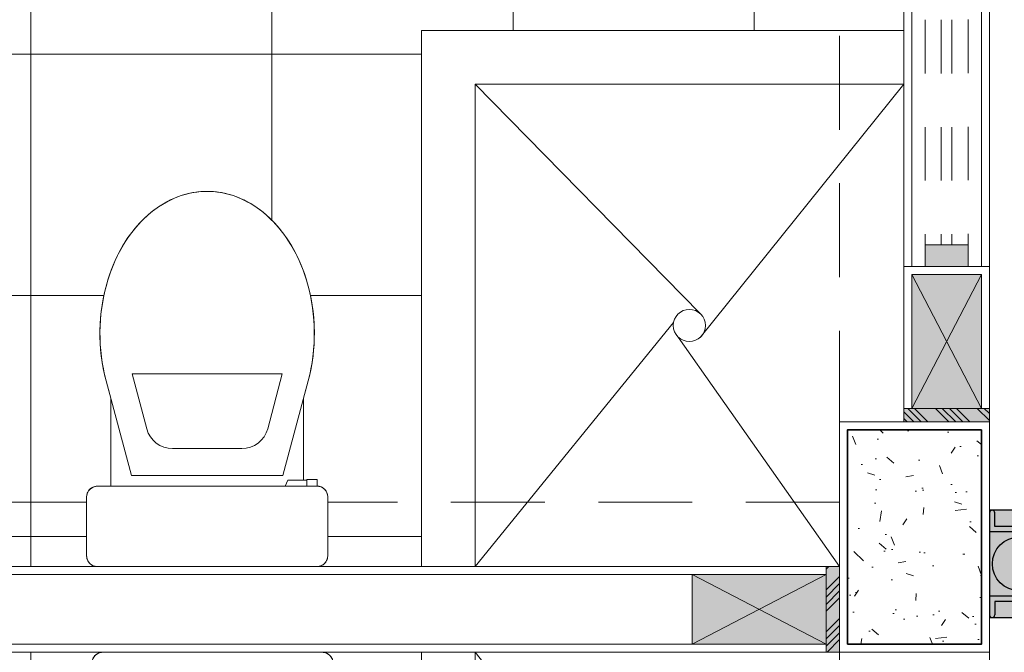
# Model space of a CAD drawing. Header units: millimetres. Extents: x -8931983 to 9630244, y 4 to 18563053.
# Tile 262 of 329: x 349154.7 to 349156.54, y 9282010.09 to 9282011.27. Entities that reach past the tile are written whole.
import ezdxf

# ---------------------------------------------------------------- set-up
doc = ezdxf.new("R2010")
doc.units = ezdxf.units.MM
doc.set_wipeout_variables(frame=1)
for name, pattern in [('01 nivel$0$HIDDEN2', [0.1875, 0.125, -0.0625]), ('CONTINUA', [0]), ('DASHED2', [0.375, 0.25, -0.125])]:
    doc.linetypes.add(name, pattern=pattern)
for name, color, linetype, lineweight in [('.', 7, 'Continuous', 0), ('013MobiliarioBaño', 151, 'Continuous', 13), ('0_ CUNETAS', 151, 'Continuous', 5), ('0_MUROS 2 BAJOS', 150, 'Continuous', 9), ('0_PROYECCIONES 1', 1, 'DASHED2', 0), ('0_VANOS', 30, 'Continuous', 9), ('COLUMNAS', 3, 'Continuous', 35), ('COLUMNETAS TOP', 253, 'Continuous', 0), ('JUNTAS DE DILATACIÓN', 160, 'CONTINUA', 9), ('MURO', 133, 'Continuous', 15), ('SGE Arq-Linea fina', 255, 'Continuous', 0), ('TARRAJEO', 32, 'Continuous', 0), ('vereda', 254, 'Continuous', 5)]:
    doc.layers.add(name, color=color, linetype=linetype, lineweight=lineweight)
for name, color, linetype, lineweight, true_color in [('0_COLUMNA ACHURADO', 250, 'Continuous', 0, 0x363636), ('0_TEXTURA PISOS', 252, 'Continuous', 0, 0x8c8c8c), ('tuberia des. fluvial ftt', 169, 'Continuous', 0, 0x232d53)]:
    doc.layers.add(name, color=color, linetype=linetype, lineweight=lineweight, true_color=true_color)

# ---------------------------------------------------------------- blocks, each defined once
blk = doc.blocks.new('C-4-flat-1-flat-1')
at = {"lineweight": 0}
blk.add_wipeout([(-0.43628214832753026, -0.4729520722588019), (-0.4363811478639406, -0.0629520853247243), (-0.4362609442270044, -0.060757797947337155), (-0.4357956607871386, -0.058143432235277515), (-0.43541534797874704, -0.05667769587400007), (-0.4343496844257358, -0.0541647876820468), (-0.4336601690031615, -0.052875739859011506), (-0.431631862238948, -0.05000833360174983), (-0.43052669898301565, -0.048808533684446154), (-0.4295311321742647, -0.04787814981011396), (-0.4275657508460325, -0.0463670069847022), (-0.42586503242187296, -0.04533885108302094), (-0.42476948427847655, -0.044791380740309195), (-0.42285110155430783, -0.044022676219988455), (-0.4205272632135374, -0.04338173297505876), (-0.41638597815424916, -0.04294725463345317), (-0.30638598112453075, -0.04292069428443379), (-0.3051001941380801, -0.04296175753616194), (-0.3032864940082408, -0.04316156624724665), (-0.3012231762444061, -0.043597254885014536), (-0.29925233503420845, -0.04423433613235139), (-0.2975451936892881, -0.04497840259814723), (-0.2955900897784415, -0.04608166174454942), (-0.29405094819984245, -0.047173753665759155), (-0.292675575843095, -0.04835507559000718), (-0.29171337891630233, -0.04932449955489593), (-0.2905299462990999, -0.050724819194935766), (-0.28954541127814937, -0.05212449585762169), (-0.2890509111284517, -0.0529375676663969), (-0.2879564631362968, -0.055140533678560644), (-0.28743738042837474, -0.0565071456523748), (-0.2870195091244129, -0.05790802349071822), (-0.2865118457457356, -0.060637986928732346), (-0.2863751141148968, -0.08791586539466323), (-0.12195374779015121, -0.08787616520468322), (-0.11705966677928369, -0.08656604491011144), (-0.10590800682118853, -0.08358080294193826), (-0.09557122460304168, -0.08081369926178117), (-0.08624783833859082, -0.07835112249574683), (-0.07438328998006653, -0.07557322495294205), (-0.062352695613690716, -0.07320060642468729), (-0.04838376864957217, -0.07099474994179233), (-0.04125851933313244, -0.07008577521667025), (-0.023101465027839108, -0.06846964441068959), (-0.012396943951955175, -0.06796168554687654), (-0.004792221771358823, -0.06780211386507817), (0.009015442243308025, -0.06793906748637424), (0.016149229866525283, -0.06822559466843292), (0.023826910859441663, -0.06869869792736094), (0.03891084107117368, -0.07013299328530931), (0.04617154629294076, -0.07106214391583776), (0.0612078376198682, -0.07348663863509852), (0.06957008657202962, -0.07513125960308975), (0.0836711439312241, -0.0783946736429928), (0.09481034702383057, -0.08141794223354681), (0.1018432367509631, -0.08354416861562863), (0.11003148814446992, -0.08626682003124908), (0.11603840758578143, -0.08843650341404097), (0.13488710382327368, -0.09623510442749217), (0.16399015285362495, -0.11147084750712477), (0.17588374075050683, -0.11904348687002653), (0.19005486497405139, -0.12944593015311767), (0.20163336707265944, -0.13923189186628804), (0.2135162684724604, -0.15070705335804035), (0.22422333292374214, -0.16280505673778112), (0.22427293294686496, -0.16276453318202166), (0.2407425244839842, -0.1864193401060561), (0.24207106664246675, -0.1887637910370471), (0.251172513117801, -0.20711007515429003), (0.2532847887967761, -0.2123656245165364), (0.2597313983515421, -0.23332062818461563), (0.2618929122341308, -0.24449410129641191), (0.2636426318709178, -0.2649477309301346), (0.2636426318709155, -0.2649477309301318), (0.2622135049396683, -0.2889512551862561), (0.2602522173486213, -0.30007065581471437), (0.25471231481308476, -0.31953177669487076), (0.2485066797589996, -0.33445459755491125), (0.24547392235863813, -0.34062660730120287), (0.24078181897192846, -0.349157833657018), (0.23375754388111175, -0.3602085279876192), (0.2242740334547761, -0.3727800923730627), (0.21357281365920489, -0.38488326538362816), (0.19887536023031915, -0.3988786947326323), (0.1858408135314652, -0.4094722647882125), (0.17724328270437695, -0.4156836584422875), (0.15942911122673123, -0.42683035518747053), (0.13496996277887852, -0.43939317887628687), (0.12140261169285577, -0.44516824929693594), (0.09805190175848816, -0.4532997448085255), (0.06300054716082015, -0.461859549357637), (0.02392522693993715, -0.46698305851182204), (-0.0013956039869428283, -0.4679093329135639), (-0.03204271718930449, -0.466559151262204), (-0.05781654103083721, -0.46329188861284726), (-0.0909129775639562, -0.45614631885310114), (-0.1058190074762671, -0.4521637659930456), (-0.1218668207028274, -0.447876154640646), (-0.2753402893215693, -0.4479132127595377), (-0.27533889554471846, -0.4536924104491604), (-0.2740581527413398, -0.4536921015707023), (-0.27405351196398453, -0.472912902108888), (-0.2862821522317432, -0.4729206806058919), (-0.2863232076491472, -0.4742015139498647), (-0.28652283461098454, -0.4760141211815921), (-0.28686760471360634, -0.47772436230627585), (-0.287247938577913, -0.4790606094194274), (-0.2883136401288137, -0.481703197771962), (-0.289003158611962, -0.4829922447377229), (-0.2899542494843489, -0.4844705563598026), (-0.2921366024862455, -0.48705940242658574), (-0.2931849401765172, -0.4880356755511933), (-0.2958803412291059, -0.49000290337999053), (-0.29835498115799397, -0.4912825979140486), (-0.3008815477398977, -0.49217771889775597), (-0.30300033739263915, -0.4926495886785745), (-0.30627732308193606, -0.4929206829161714), (-0.41627731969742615, -0.49294724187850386), (-0.4201091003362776, -0.49257768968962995), (-0.4214401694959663, -0.4922706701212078), (-0.42378604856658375, -0.49148616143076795), (-0.4250035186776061, -0.4909455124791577), (-0.426845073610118, -0.4899303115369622), (-0.4287049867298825, -0.4886212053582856), (-0.4304208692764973, -0.48709279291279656), (-0.4318377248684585, -0.48551800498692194), (-0.4330616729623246, -0.4838306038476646), (-0.43395249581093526, -0.48231521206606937), (-0.43522590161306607, -0.47936084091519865), (-0.4359450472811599, -0.47660380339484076)], dxfattribs=at).dxf.layer = '013MobiliarioBaño'
at = {"layer": '013MobiliarioBaño', "lineweight": 0}
for p, q in [((-0.3063859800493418, -0.0429206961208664), (-0.4163859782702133, -0.0429472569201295)), ((-0.4363811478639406, -0.0629520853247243), (-0.4362821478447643, -0.4729520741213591)), ((-0.2863751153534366, -0.0879158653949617), (-0.2863811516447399, -0.0629158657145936)), ((-0.1219537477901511, -0.0878761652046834), (-0.2863751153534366, -0.0879158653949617)), ((-0.2663657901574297, -0.1265345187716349), (-0.0898622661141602, -0.0792854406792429)), ((-0.0898622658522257, -0.0792854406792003), (-0.1219537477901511, -0.0878761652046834)), ((-0.266331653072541, -0.2679110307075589), (-0.2663657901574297, -0.1265345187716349)), ((-0.1792767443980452, -0.1549817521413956), (-0.0769327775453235, -0.1275848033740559)), ((-0.0768650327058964, -0.4081457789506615), (-0.0769327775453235, -0.1275848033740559)), ((-0.2163316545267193, -0.2678989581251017), (-0.2163472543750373, -0.2032931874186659)), ((-0.266331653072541, -0.2679110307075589), (-0.2662975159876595, -0.4092875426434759)), ((-0.2163316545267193, -0.2678989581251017), (-0.216316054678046, -0.3325047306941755)), ((-0.1792222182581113, -0.3807982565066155), (-0.0768650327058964, -0.4081457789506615)), ((-0.2753474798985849, -0.4181339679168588), (-0.2862965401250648, -0.41333141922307)), ((-0.2753388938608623, -0.4536924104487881), (-0.2753474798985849, -0.4181339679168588)), ((-0.2662975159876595, -0.4092875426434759), (-0.0897711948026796, -0.4564513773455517)), ((-0.2740581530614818, -0.4536921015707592), (-0.2862867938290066, -0.4536950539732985)), ((-0.2753402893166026, -0.4479132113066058), (-0.1218668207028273, -0.447876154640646)), ((-0.2753402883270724, -0.4479132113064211), (-0.1218668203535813, -0.4478761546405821)), ((-0.2753388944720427, -0.4536924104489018), (-0.2753402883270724, -0.4479132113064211)), ((-0.2740581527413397, -0.4536921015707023), (-0.2753388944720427, -0.4536924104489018)), ((-0.2740535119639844, -0.4729129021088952), (-0.2740581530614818, -0.4536921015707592)), ((-0.2740535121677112, -0.4729129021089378), (-0.2740581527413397, -0.4536921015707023)), ((-0.1218668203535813, -0.4478761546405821), (-0.0897711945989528, -0.456451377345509)), ((-0.286282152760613, -0.4729158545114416), (-0.2740535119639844, -0.4729129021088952)), ((-0.2862821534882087, -0.4729158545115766), (-0.2740535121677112, -0.4729129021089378)), ((-0.4162773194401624, -0.4929472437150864), (-0.306277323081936, -0.4929206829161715))]:
    blk.add_line(p, q, dxfattribs=at)
at = {"layer": '013MobiliarioBaño', "lineweight": 0, "flags": 128}
blk.add_lwpolyline([(-0.4163859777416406, -0.042947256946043), (-0.3063859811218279, -0.0429206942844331, -0.0160843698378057), (-0.3051001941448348, -0.0429617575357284, -0.0986962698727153), (-0.2975451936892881, -0.0449784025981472, -0.0824966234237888), (-0.2922186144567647, -0.0487989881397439, -0.0521878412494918), (-0.2896015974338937, -0.0520373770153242, -0.0439883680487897), (-0.2879564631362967, -0.0551405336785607, -0.0365715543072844), (-0.2870195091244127, -0.0579080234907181, -0.0347512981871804), (-0.2865118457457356, -0.0606379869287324, -0.0218207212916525), (-0.2863885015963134, -0.0623784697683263, -0.0067182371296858), (-0.2863811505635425, -0.0629158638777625), (-0.286282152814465, -0.4729158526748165, -0.0160830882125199), (-0.2863232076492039, -0.4742015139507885, -0.0228063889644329), (-0.28652283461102, -0.4760141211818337, -0.0218183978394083), (-0.2868676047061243, -0.4777243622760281, -0.0347540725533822), (-0.287720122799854, -0.4803672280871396, -0.0365716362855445), (-0.2890031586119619, -0.4829922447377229, -0.0439884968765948), (-0.2910314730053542, -0.4858596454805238, -0.0521855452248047), (-0.2940408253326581, -0.4887368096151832, -0.082496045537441), (-0.2998120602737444, -0.4918452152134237, -0.0824837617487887), (-0.3062773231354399, -0.4929206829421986), (-0.4162773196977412, -0.492947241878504, -0.0160821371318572), (-0.4175630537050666, -0.4929061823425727, -0.0986987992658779), (-0.4251182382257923, -0.4908894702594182, -0.0824964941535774), (-0.4304447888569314, -0.4870688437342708, -0.0521851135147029), (-0.4330616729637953, -0.4838306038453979, -0.0439886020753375), (-0.4347068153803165, -0.4807274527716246, -0.0365715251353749), (-0.4356437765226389, -0.4779599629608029, -0.0347517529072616), (-0.436151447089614, -0.4752300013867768, -0.0218210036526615), (-0.4362747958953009, -0.473489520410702, -0.0067191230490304), (-0.4362821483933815, -0.4729520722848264), (-0.4363811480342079, -0.0629520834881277, -0.016084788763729), (-0.4363400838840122, -0.0616662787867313, -0.022803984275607), (-0.4361404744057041, -0.0598538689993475, -0.0218208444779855), (-0.4357956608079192, -0.0581434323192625, -0.0347516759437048), (-0.434943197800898, -0.0555007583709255, -0.0365719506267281), (-0.4336601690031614, -0.0528757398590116, -0.0439887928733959), (-0.4316318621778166, -0.0500083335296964, -0.0521852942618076), (-0.428622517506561, -0.0471311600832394, -0.0824986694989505), (-0.4228511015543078, -0.0440226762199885, -0.0824812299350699), (-0.4163859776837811, -0.0429472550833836)], format="xyb", dxfattribs=at)
at = {"layer": '013MobiliarioBaño', "lineweight": 0}
for points in [[(-0.0898622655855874, -0.0792854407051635, -0.1383247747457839), (0.0979623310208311, -0.0823463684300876, -0.0674308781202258), (0.1696130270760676, -0.1149553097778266, -0.0791594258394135), (0.2242233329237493, -0.1628050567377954, -0.0802437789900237), (0.2532847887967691, -0.2123656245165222, -0.1964005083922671), (0.2512018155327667, -0.3284620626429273, -0.091852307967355), (0.2135728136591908, -0.3848832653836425, -0.0663496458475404), (0.1640656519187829, -0.4241433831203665, -0.0672943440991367), (0.0912710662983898, -0.4552901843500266, -0.132912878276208), (-0.0897711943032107, -0.4564513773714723)], [(-0.0897711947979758, -0.4564513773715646, 0.1383247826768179), (0.0980519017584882, -0.4532997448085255, 0.0674308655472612), (0.1696868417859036, -0.4206562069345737, 0.0791594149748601), (0.2242740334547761, -0.3727800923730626, 0.0802437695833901), (0.2533115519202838, -0.3232054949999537, 0.1964005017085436), (0.2511725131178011, -0.2071100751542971, 0.0918523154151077), (0.2135162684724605, -0.1507070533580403, 0.0663496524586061), (0.1639901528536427, -0.1114708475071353, 0.067294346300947), (0.0911805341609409, -0.0803592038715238, 0.132912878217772), (-0.0898622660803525, -0.0792854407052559)]]:
    blk.add_lwpolyline(points, format="xyb", dxfattribs=at)
for centre, major_axis, ratio, start_param, end_param in [((-0.4163811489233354, -0.0629472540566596), (0.0199589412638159, -0.0012808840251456), 0.9999999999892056, 1.635125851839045, 3.205922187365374), ((-0.3063811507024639, -0.0629206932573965), (0.0199589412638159, -0.0012808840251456), 0.9999999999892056, 0.0643295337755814, 1.635125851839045), ((-0.1663472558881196, -0.2032811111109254), (0.0498973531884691, -0.003202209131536), 0.9999999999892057, 1.896446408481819, 3.205922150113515), ((-0.1663160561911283, -0.3324926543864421), (0.0498973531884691, -0.003202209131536), 0.9999999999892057, -3.07726315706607, -1.767787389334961), ((-0.416282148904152, -0.4729472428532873), (0.0199589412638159, -0.0012808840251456), 0.9999999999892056, -3.077263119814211, -1.506466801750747), ((-0.3062821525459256, -0.4729206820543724), (0.0199589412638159, -0.0012808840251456), 0.9999999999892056, -1.506466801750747, 0.0643295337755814)]:
    blk.add_ellipse(centre, major_axis=major_axis, ratio=ratio, start_param=start_param, end_param=end_param, dxfattribs=at)
blk = doc.blocks.new('columnas 2do bloque')
at = {"layer": '0_COLUMNA ACHURADO'}
h = blk.add_hatch(dxfattribs=at)
h.set_pattern_fill('AR-CONC', color=256, scale=0.00088, angle=90.00000000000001)
h.set_pattern_definition([(140, (-11248.83227244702, -3112.40721107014), (0.0140263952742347, 0.1603225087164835), [0.016764, -0.184404]), (85.00000000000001, (-11248.83227244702, -3112.40721107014), (-0.1681300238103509, -0.0310142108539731), [0.0134112, -0.1475237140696]), (190.4514447, (-11248.83110358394, -3112.39385090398), (-0.1541036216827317, 0.1293082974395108), [0.014247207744, -0.156719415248]), (136.1842, (-11248.87697644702, -3112.40721107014), (0.0369972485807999, 0.2385495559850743), [0.025146, -0.2766059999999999]), (186.63555761, (-11248.87389336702, -3112.38733195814), (-0.2177349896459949, 0.2089156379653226), [0.0213708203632, -0.2350793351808]), (81.18415117, (-11248.87697644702, -3112.40721107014), (-0.2177349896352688, 0.2089156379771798), [0.0201167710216, -0.2212845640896]), (111, (-11248.86580044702, -3112.38485907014), (0.0899933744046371, 0.1334206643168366), [0.016764, -0.184404]), (56.00000000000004, (-11248.86580044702, -3112.38485907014), (-0.1620854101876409, 0.0543857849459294), [0.0134112, -0.1475232]), (161.451445, (-11248.85830099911, -3112.373740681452), (-0.0720920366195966, 0.1878064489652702), [0.014247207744, -0.1567191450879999]), (127.5, (-11248.83227244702, -3112.40721107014), (-0.0744084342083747, 0.0027179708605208), [0, -0.14573504, 0, -0.1497584, 0, -0.148082]), (97.49999999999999, (-11248.83227244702, -3112.40721107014), (-0.0881589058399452, 0.0588013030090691), [0, -0.08538464, 0, -0.14238224, 0, -0.0564388]), (57.50000000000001, (-11248.83227244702, -3112.45705603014), (0.0050412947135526, 0.1193197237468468), [0, -0.05588, 0, -0.1743456, 0, -0.2313432]), (47.5, (-11248.83227244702, -3112.47940803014), (-0.0223753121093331, 0.1303536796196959), [0, -0.072644, 0, -0.11578336, 0, -0.1642872])])
h.paths.add_polyline_path([(-0.264999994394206, -17.71500000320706), (-0.2649999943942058, -17.31500000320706), (-0.0149999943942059, -17.31500000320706), (-0.014999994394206, -17.71500000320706)])
at = {"layer": 'COLUMNAS', "color": 6, "elevation": 9.119958e-10}
blk.add_lwpolyline([(-0.264999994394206, -17.71500000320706), (-0.2649999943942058, -17.31500000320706), (-0.0149999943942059, -17.31500000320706), (-0.014999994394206, -17.71500000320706)], close=True, dxfattribs=at)
at = {"layer": 'TARRAJEO', "elevation": 9.119958e-10}
blk.add_lwpolyline([(-0.279999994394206, -17.73000000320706), (-0.2799999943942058, -17.30000000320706), (5.6057942e-09, -17.30000000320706), (5.605794e-09, -17.73000000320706)], close=True, dxfattribs=at)
blk = doc.blocks.new('*U1057')
at = {"linetype": 'Continuous', "true_color": 0xbebebe}
for points in [[(3032.131410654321, 1351.188780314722), (3032.131410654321, 1351.268780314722), (3032.171410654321, 1351.268780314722), (3032.171410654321, 1351.188780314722)], [(3033.391448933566, 1351.188780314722), (3033.391448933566, 1351.268780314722), (3033.431448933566, 1351.268780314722), (3033.431448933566, 1351.188780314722)]]:
    blk.add_hatch(color=9, dxfattribs=at).paths.add_polyline_path(points)
at = {"layer": '0_VANOS', "linetype": 'Continuous'}
for p, q in [((3032.131410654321, 1351.268780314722), (3032.171410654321, 1351.268780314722)), ((3032.131410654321, 1351.268780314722), (3032.131410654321, 1351.188780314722)), ((3032.171410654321, 1351.268780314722), (3032.171410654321, 1351.188780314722)), ((3033.391448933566, 1351.188780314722), (3033.391448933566, 1351.268780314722)), ((3033.391448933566, 1351.268780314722), (3033.431448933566, 1351.268780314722)), ((3033.431448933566, 1351.268780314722), (3033.431448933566, 1351.188780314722)), ((3032.171410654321, 1351.188780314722), (3032.131410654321, 1351.188780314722)), ((3033.431448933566, 1351.188780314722), (3033.391448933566, 1351.188780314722))]:
    blk.add_line(p, q, dxfattribs=at)
at = {"layer": '0_VANOS', "linetype": '01 nivel$0$HIDDEN2', "ltscale": 0.5}
for p, q in [((3032.170780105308, 1351.268780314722), (3033.390818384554, 1351.268780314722)), ((3032.171410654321, 1351.238780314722), (3033.391448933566, 1351.238780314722)), ((3032.171410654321, 1351.218780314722), (3033.391448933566, 1351.218780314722)), ((3032.171410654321, 1351.188780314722), (3033.391448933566, 1351.188780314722))]:
    blk.add_line(p, q, dxfattribs=at)
at = {"layer": '0_VANOS', "linetype": '01 nivel$0$HIDDEN2'}
blk.add_line((3033.391448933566, 1351.268780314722), (3033.431448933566, 1351.268780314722), dxfattribs=at)
blk = doc.blocks.new('montante')
at = {"linetype": 'Continuous', "true_color": 0xffffff}
blk.add_hatch(color=7, dxfattribs=at).paths.add_polyline_path([(-0.0945478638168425, 0.0999999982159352), (-0.0945478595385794, -0.1000000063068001), (0.0554521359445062, -0.1000000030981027), (0.0554521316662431, 0.1000000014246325)])
at = {"layer": '0_MUROS 2 BAJOS', "lineweight": 30}
blk.add_lwpolyline([(-0.0945478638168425, 0.0999999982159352), (-0.0945478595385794, -0.1000000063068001), (0.0554521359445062, -0.1000000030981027), (0.0554521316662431, 0.1000000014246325)], close=True, dxfattribs=at)
at = {"layer": 'tuberia des. fluvial ftt', "color": 6, "lineweight": 30}
for p, q in [((0.045457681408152, 0.0700000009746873), (0.045457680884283, 0.0949999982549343)), ((-1.5133992e-09, 0.0700000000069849), (0.045457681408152, 0.0700000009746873)), ((-1.3096724e-09, 0.0600000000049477), (0.0554576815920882, 0.0600000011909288)), ((1.2805685e-09, -0.0599999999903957), (0.0554576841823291, -0.0599999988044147)), ((1.4842954e-09, -0.069999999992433), (0.0454576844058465, -0.0699999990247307)), ((0.0454576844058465, -0.0699999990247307), (0.0454576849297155, -0.0950000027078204))]:
    blk.add_line(p, q, dxfattribs=at)
at = {"layer": 'tuberia des. fluvial ftt', "color": 4, "lineweight": 30}
blk.add_circle((0, 0), 0.05, dxfattribs=at)
at = {"layer": 'tuberia des. fluvial ftt', "color": 6, "lineweight": 30}
for centre, radius, start, end in [((0.0504576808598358, 0.0949999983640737), 0.0049999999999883, 1.2256320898e-06, 180.0000012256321), ((0, 7.276e-12), 0.0699999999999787, 90.00000122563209, 270.0000012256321), ((0, 7.276e-12), 0.06, 90.00000122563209, 270.0000012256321), ((0.0504576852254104, -0.095000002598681), 0.0049999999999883, 180.0000012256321, 1.2256320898e-06)]:
    blk.add_arc(centre, radius, start, end, dxfattribs=at)
blk = doc.blocks.new('BLOQUE EDF 07 PG')
at = {"layer": '.', "true_color": 0xadddf7, "transparency": 33554572}
h = blk.add_hatch(color=141, dxfattribs=at)
h.dxf.hatch_style = 1
h.paths.add_polyline_path([(-0.1600000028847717, -17.3000000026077), (-0.1600000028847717, -17.27500000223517), (-2.910383e-09, -17.27500000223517), (-2.910383e-09, -17.3000000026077)])
h = blk.add_hatch(color=141, dxfattribs=at)
h.dxf.hatch_style = 1
h.paths.add_polyline_path([(-0.2800000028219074, -17.56999999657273), (-0.3050000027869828, -17.56999999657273), (-0.3050000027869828, -17.72999999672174), (-0.2800000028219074, -17.72999999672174)])
at = {"layer": '0_TEXTURA PISOS'}
h = blk.add_hatch(dxfattribs=at)
h.set_pattern_fill('_USER', color=256, scale=0.45, angle=180, style=0, double=1, pattern_type=0)
h.set_pattern_definition([(180, (-2.075000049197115, -16.38999999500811), (-1e-16, -0.45), []), (270, (-2.075000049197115, -16.38999999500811), (0.45, -1e-16), [])])
h.paths.add_polyline_path([(-1.22521488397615, -15.65500544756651), (-1.974960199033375, -15.65500544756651), (-1.974960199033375, -15.61500544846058), (-2.014960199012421, -15.61500544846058), (-2.014960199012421, -15.63000544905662), (-2.074960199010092, -15.63000544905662), (-2.074960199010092, -16.35000544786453), (-2.014960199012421, -16.35000544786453), (-2.014960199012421, -16.36500544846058), (-1.974960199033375, -16.36500544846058, 0.0367474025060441), (-1.864739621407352, -16.35658846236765, -0.413772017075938), (-1.964588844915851, -16.25658857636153, -1), (-1.764588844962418, -16.25658857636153), (-1.587758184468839, -16.25658857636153, 0.2474571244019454)])
h.paths.add_polyline_path([(-0.2800000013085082, -15.5899999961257), (-1.974960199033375, -15.5899999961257), (-1.974960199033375, -15.61500544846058), (-1.224960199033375, -15.61500544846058), (-1.224960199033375, -15.65500544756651), (-1.22521488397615, -15.65500544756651, -0.3419338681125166), (-1.830590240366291, -16.35063162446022, -0.0873234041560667), (-1.864739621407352, -16.35658846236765, -0.0367474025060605), (-1.974960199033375, -16.36500544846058), (-1.974960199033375, -16.38999999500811), (-1.915000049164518, -16.38999999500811), (-1.915000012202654, -17.45000000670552), (-1.685028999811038, -17.45000000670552), (-1.685032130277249, -17.43703620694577), (-1.683089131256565, -17.43102544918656), (-1.679328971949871, -17.42572605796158), (-1.673851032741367, -17.4218728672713), (-1.668359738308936, -17.42023485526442), (-1.640036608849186, -17.4200928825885), (-1.665036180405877, -17.42009891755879, 0.0067187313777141), (-1.66557361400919, -17.42010626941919, 0.0933807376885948), (-1.672811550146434, -17.4216742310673, 0.0963979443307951), (-1.679153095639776, -17.4259363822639, 0.0824966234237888), (-1.682973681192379, -17.43126296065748, 0.0986962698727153), (-1.684990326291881, -17.43881796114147, 0.016084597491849), (-1.685031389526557, -17.44010376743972), (-1.685028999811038, -17.45000000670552), (-1.235028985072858, -17.45000000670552), (-1.235031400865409, -17.43999508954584), (-1.235302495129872, -17.43671810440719), (-1.2357743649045, -17.43459931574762), (-1.236669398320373, -17.4320729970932, 0.1154319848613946), (-1.242092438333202, -17.4247492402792, 0.0806901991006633), (-1.247584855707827, -17.42143789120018, 0.0347540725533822), (-1.250227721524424, -17.42058537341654, 0.0607739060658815), (-1.255036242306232, -17.41999991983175), (-1.25503625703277, -17.41999991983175, -0.0160839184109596), (-1.253750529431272, -17.42004097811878), (-1.253750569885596, -17.42004097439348), (-1.255031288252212, -17.41999992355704, -0.0607126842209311), (-1.250227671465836, -17.42058538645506), (-1.250227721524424, -17.4205853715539), (-1.251937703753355, -17.42024065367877, -0.0749698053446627), (-1.246248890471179, -17.42203140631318), (-1.242670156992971, -17.42394568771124), (-1.238627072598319, -17.42828721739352), (-1.235499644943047, -17.43433495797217), (-1.235031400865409, -17.43999508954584), (-1.235028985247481, -17.45000000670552), (-1.060000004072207, -17.45000000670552), (-1.060000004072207, -16.56999999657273), (-0.2800000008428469, -16.56999999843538), (-0.2800000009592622, -16.34326716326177), (-0.3890945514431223, -16.34326582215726), (-0.4228165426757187, -16.34037055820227), (-0.4554606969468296, -16.33177812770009), (-0.4859836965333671, -16.31776314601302), (-0.5134100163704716, -16.29877353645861), (-0.5368631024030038, -16.2754162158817), (-0.5555933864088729, -16.24843768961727), (-0.5855339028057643, -16.18324546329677), (-0.6038318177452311, -16.11422466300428), (-0.609986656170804, -16.04326310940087), (-0.6038300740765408, -15.97230170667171), (-0.5855304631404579, -15.9032813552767), (-0.5555883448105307, -15.83808986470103), (-0.5368573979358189, -15.81111179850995), (-0.5134037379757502, -15.7877550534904), (-0.4859769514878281, -15.76876612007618), (-0.4554536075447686, -15.7547518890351), (-0.4228092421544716, -15.74616025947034), (-0.3890871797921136, -15.74326582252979), (-0.2800000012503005, -15.74326716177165)])
h.paths.add_polyline_path([(-0.1599999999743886, -15.5899999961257), (-0.2800000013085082, -15.5899999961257), (-0.2800000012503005, -15.74326716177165), (-0.1600014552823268, -15.74326863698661)])
h.paths.add_polyline_path([(-0.160007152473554, -16.34326863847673), (-0.2800000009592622, -16.34326716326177), (-0.2800000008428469, -16.56999999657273), (-0.1600093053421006, -16.56999999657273)])
edge = h.paths.add_edge_path()
edge.add_line((-1.685028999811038, -17.45000000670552), (-1.915000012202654, -17.45000000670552))
edge.add_line((-1.915000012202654, -17.45000000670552), (-1.915000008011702, -17.57000000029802))
edge.add_line((-1.915000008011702, -17.57000000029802), (-1.667267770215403, -17.56999999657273))
edge.add_ellipse((-1.665004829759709, -17.55009891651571), major_axis=(0.0141421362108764, 0.0141421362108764), ratio=0.9999999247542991, start_angle=209.806267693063, end_angle=225.0138353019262, ccw=False)
edge.add_arc((-1.665004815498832, -17.55009880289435), 0.0200001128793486, 256.1022127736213, 262.4099996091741, ccw=False)
edge.add_line((-1.669808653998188, -17.56951342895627), (-1.671506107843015, -17.56907299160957))
edge.add_ellipse((-1.665004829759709, -17.55009891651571), major_axis=(0.0141421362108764, 0.0141421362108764), ratio=0.9999999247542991, start_angle=135.0138364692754, end_angle=205.0867459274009)
edge.add_line((-1.671816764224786, -17.56890310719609), (-1.671816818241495, -17.56890308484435))
edge.add_arc((-1.665004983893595, -17.55009924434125), 0.0199996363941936, 243.952003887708, 250.0866951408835, ccw=False)
edge.add_line((-1.673787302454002, -17.5680674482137), (-1.676604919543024, -17.56656029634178))
edge.add_ellipse((-1.665004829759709, -17.55009891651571), major_axis=(0.0141421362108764, 0.0141421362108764), ratio=0.9999999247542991, start_angle=135.0138364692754, end_angle=205.0867459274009, ccw=False)
edge.add_arc((-1.665004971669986, -17.55009904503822), 0.0199998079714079, 225.0138092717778, 232.568523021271, ccw=False)
edge.add_line((-1.679143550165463, -17.56424446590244), (-1.677943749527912, -17.56534962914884))
edge.add_arc((-1.665004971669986, -17.55009904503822), 0.0199998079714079, 215.0502983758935, 229.6883282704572, ccw=False)
edge.add_ellipse((-1.665004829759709, -17.55009891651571), major_axis=(0.0141421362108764, 0.0141421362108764), ratio=0.9999999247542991, start_angle=135.0138364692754, end_angle=205.0867459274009, ccw=False)
edge.add_line((-1.681445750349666, -17.56151398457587), (-1.68293496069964, -17.55905061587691))
edge.add_line((-1.68293496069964, -17.55905061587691), (-1.684467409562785, -17.55522622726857))
edge.add_line((-1.684467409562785, -17.55522622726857), (-1.68457035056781, -17.55424503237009))
edge.add_arc((-1.665004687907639, -17.55009889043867), 0.0200001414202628, 180.0138363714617, 191.9645020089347, ccw=False)
edge.add_line((-1.685004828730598, -17.55010372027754), (-1.685004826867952, -17.55010374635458))
edge.add_line((-1.685004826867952, -17.55010374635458), (-1.685028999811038, -17.45000000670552))
h.paths.add_polyline_path([(-1.060000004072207, -17.45000000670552), (-1.235028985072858, -17.45000000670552), (-1.23500484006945, -17.5499950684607), (-1.235430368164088, -17.55440724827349), (-1.236667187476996, -17.55810564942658), (-1.238021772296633, -17.56056284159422), (-1.239330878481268, -17.56242275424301), (-1.240859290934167, -17.564138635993), (-1.2424340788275, -17.56555549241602), (-1.244928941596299, -17.56736512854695), (-1.248591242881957, -17.56894366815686), (-1.25264092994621, -17.5699999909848), (-1.060000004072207, -17.56999998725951)])
h.paths.add_polyline_path([(-1.591627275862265, -16.14233618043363), (-0.637739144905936, -16.14233618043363), (-0.637739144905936, -15.73019429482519), (-1.591627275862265, -15.73019429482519)], flags=24)
h.paths.add_polyline_path([(-1.631638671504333, -16.29871754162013), (-0.7142853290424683, -16.29871754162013), (-0.7142853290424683, -16.05143241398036), (-1.631638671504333, -16.05143241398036)], flags=24)
h = blk.add_hatch(dxfattribs=at)
h.set_pattern_fill('_USER', color=256, scale=0.45, angle=180, style=0, double=1, pattern_type=0)
h.set_pattern_definition([(180, (-2.075000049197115, -19.69999999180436), (-1e-16, -0.45), []), (270, (-2.075000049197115, -19.69999999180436), (0.45, -1e-16), [])])
edge = h.paths.add_edge_path()
edge.add_line((-1.630217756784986, -18.04432846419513), (-1.630178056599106, -17.87990710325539))
edge.add_line((-1.630178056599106, -17.87990710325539), (-1.657314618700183, -17.87990055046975))
edge.add_ellipse((-1.655173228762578, -17.8599010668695), major_axis=(0.0141421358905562, 0.0141421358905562), ratio=0.9999999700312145, start_angle=210.4850754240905, end_angle=218.4462667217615)
edge.add_ellipse((-1.655173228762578, -17.8599010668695), major_axis=(0.0141421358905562, 0.0141421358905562), ratio=0.9999999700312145, start_angle=195.0558263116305, end_angle=206.2962432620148)
edge.add_line((-1.666331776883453, -17.87662893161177), (-1.667369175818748, -17.87575221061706))
edge.add_ellipse((-1.655173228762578, -17.8599010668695), major_axis=(0.0141421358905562, 0.0141421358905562), ratio=0.9999999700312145, start_angle=182.1713106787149, end_angle=187.4254755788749, ccw=False)
edge.add_ellipse((-1.655173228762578, -17.8599010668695), major_axis=(0.0141421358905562, 0.0141421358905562), ratio=0.9999999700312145, start_angle=143.9013098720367, end_angle=173.0617791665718)
edge.add_line((-1.670920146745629, -17.87223130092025), (-1.673172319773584, -17.86905719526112))
edge.add_ellipse((-1.655173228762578, -17.8599010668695), major_axis=(0.0141421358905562, 0.0141421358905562), ratio=0.9999999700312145, start_angle=143.9013098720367, end_angle=173.0617791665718)
edge.add_line((-1.67356418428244, -17.8677076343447), (-1.674288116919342, -17.86604668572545))
edge.add_line((-1.674288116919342, -17.86604668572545), (-1.675099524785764, -17.86220405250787))
edge.add_line((-1.675099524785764, -17.86220405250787), (-1.67517322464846, -17.85989633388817))
edge.add_ellipse((-1.655173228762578, -17.8599010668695), major_axis=(0.0141421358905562, 0.0141421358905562), ratio=0.9999999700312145, start_angle=134.9861688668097, end_angle=143.9013098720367, ccw=False)
edge.add_line((-1.675173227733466, -17.85989625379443), (-1.675146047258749, -17.74732797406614))
edge.add_line((-1.675146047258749, -17.74732797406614), (-1.673646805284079, -17.74189224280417))
edge.add_line((-1.673646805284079, -17.74189224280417), (-1.671130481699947, -17.73772988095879))
edge.add_line((-1.671130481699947, -17.73772988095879), (-1.668578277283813, -17.73499886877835))
edge.add_line((-1.668578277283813, -17.73499886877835), (-1.664713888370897, -17.73226532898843))
edge.add_line((-1.664713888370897, -17.73226532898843), (-1.659372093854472, -17.73000000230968))
edge.add_line((-1.659372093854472, -17.73000000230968), (-1.915000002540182, -17.73000000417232))
edge.add_line((-1.915000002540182, -17.73000000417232), (-1.915000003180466, -18.8999999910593))
edge.add_line((-1.915000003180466, -18.8999999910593), (-1.97496974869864, -18.8999999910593))
edge.add_line((-1.97496974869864, -18.8999999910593), (-1.97496974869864, -18.92499999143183))
edge.add_arc((-1.977044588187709, -19.67804875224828), 0.7530516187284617, 36.329207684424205, 89.84213605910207, ccw=False)
edge.add_line((-1.370366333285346, -19.23192294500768), (-0.6078344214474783, -19.23192294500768))
edge.add_line((-0.6078344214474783, -19.23192294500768), (-0.6038318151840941, -19.18577532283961))
edge.add_line((-0.6038318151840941, -19.18577532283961), (-0.5855339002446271, -19.11675452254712))
edge.add_line((-0.5855339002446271, -19.11675452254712), (-0.5555933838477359, -19.05156229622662))
edge.add_line((-0.5555933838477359, -19.05156229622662), (-0.5368630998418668, -19.02458376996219))
edge.add_line((-0.5368630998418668, -19.02458376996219), (-0.5134100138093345, -19.00122644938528))
edge.add_line((-0.5134100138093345, -19.00122644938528), (-0.48598369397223, -18.98223683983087))
edge.add_line((-0.48598369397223, -18.98223683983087), (-0.4554606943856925, -18.96822185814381))
edge.add_line((-0.4554606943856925, -18.96822185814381), (-0.4228165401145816, -18.95962942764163))
edge.add_line((-0.4228165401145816, -18.95962942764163), (-0.3890945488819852, -18.95673416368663))
edge.add_line((-0.3890945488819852, -18.95673416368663), (-0.2799999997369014, -18.95673282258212))
edge.add_line((-0.2799999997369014, -18.95673282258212), (-0.2799999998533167, -18.72999999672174))
edge.add_line((-0.2799999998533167, -18.72999999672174), (-1.05999999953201, -18.72999999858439))
edge.add_line((-1.05999999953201, -18.72999999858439), (-1.060000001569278, -17.72999999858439))
edge.add_line((-1.060000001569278, -17.72999999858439), (-1.242782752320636, -17.73000000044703))
edge.add_line((-1.242782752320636, -17.73000000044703), (-1.238733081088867, -17.73105631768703))
edge.add_line((-1.238733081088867, -17.73105631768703), (-1.235070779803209, -17.73263485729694))
edge.add_line((-1.235070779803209, -17.73263485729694), (-1.231692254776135, -17.73508545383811))
edge.add_line((-1.231692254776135, -17.73508545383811), (-1.228728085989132, -17.73841319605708))
edge.add_line((-1.228728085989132, -17.73841319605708), (-1.226809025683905, -17.74189433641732))
edge.add_line((-1.226809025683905, -17.74189433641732), (-1.225572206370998, -17.7455927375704))
edge.add_line((-1.225572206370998, -17.7455927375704), (-1.225146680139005, -17.75000489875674))
edge.add_line((-1.225146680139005, -17.75000489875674), (-1.22517373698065, -17.86206685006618))
edge.add_line((-1.22517373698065, -17.86206685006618), (-1.226227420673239, -17.86679809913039))
edge.add_line((-1.226227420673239, -17.86679809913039), (-1.228091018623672, -17.8704018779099))
edge.add_line((-1.228091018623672, -17.8704018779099), (-1.230485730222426, -17.87368299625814))
edge.add_line((-1.230485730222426, -17.87368299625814), (-1.234816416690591, -17.87733369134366))
edge.add_line((-1.234816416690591, -17.87733369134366), (-1.240362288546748, -17.87957023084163))
edge.add_line((-1.240362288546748, -17.87957023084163), (-1.245173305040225, -17.88010008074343))
edge.add_line((-1.245173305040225, -17.88010008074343), (-1.24518101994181, -17.89222870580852))
edge.add_line((-1.24518101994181, -17.89222870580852), (-1.264401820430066, -17.89222406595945))
edge.add_line((-1.264401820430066, -17.89222406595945), (-1.270180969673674, -17.89201451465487))
edge.add_line((-1.270180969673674, -17.89201451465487), (-1.27021776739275, -18.04441540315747))
edge.add_line((-1.27021776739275, -18.04441540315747), (-1.308806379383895, -17.89998470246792))
edge.add_line((-1.308806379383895, -17.89998470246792), (-1.450182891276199, -17.89995056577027))
edge.add_line((-1.450182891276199, -17.89995056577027), (-1.59155940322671, -17.89991642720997))
edge.add_line((-1.59155940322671, -17.89991642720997), (-1.630217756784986, -18.04432846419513))
h.paths.add_polyline_path([(-0.1600000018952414, -18.72999999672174), (-0.2799999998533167, -18.72999999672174), (-0.2799999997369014, -18.95673282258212), (-0.1600000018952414, -18.95673134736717)])
h.paths.add_polyline_path([(-0.1600000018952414, -19.55673134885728), (-0.2799999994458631, -19.55673282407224), (-0.2799999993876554, -19.69999998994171), (-0.1600000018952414, -19.69999998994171)])
h.paths.add_polyline_path([(-0.2799999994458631, -19.55673282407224), (-0.3890871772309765, -19.5567341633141), (-0.4228092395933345, -19.55383972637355), (-0.4554536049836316, -19.54524809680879), (-0.485976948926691, -19.53123386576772), (-0.5134037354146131, -19.5122449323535), (-0.5368573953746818, -19.48888818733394), (-0.5555883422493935, -19.46191012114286), (-0.5855304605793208, -19.39671863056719), (-0.6038300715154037, -19.32769827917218), (-0.609986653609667, -19.25673687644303), (-0.6078344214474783, -19.23192294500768), (-1.370366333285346, -19.23192294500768, -0.1452250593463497), (-1.225224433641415, -19.6349999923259), (-1.22496974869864, -19.6349999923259), (-1.22496974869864, -19.67499999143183), (-1.97496974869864, -19.67499999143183), (-1.97496974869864, -19.69999998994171), (-0.2799999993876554, -19.69999998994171)])
h.paths.add_polyline_path([(-1.370366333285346, -19.23192294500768), (-1.783727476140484, -19.23192294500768, -1), (-1.983727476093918, -19.23192294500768, -1), (-1.783727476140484, -19.23192294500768), (-1.370366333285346, -19.23192294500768, 0.2392881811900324), (-1.979119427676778, -18.92499999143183), (-2.014969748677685, -18.92499999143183), (-2.014969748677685, -18.93999999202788), (-2.074971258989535, -18.93999999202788), (-2.074998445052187, -19.65999999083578), (-2.014969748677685, -19.65999999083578), (-2.014969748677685, -19.67499999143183), (-1.97496974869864, -19.67499999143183), (-1.97496974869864, -19.6349999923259), (-1.225224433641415, -19.6349999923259, 0.1452250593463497)])
h.paths.add_polyline_path([(-1.676599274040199, -19.45867312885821), (-0.6845938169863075, -19.45867312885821), (-0.6845938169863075, -19.21138800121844), (-1.676599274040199, -19.21138800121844)], flags=9)
h.paths.add_polyline_path([(-1.650777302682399, -19.27405191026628), (-0.7334239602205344, -19.27405191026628), (-0.7334239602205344, -19.02676678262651), (-1.650777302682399, -19.02676678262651)], flags=9)
at = {"layer": 'COLUMNETAS TOP', "true_color": 0xc0c0c0}
for points in [[(-0.1450000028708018, -17.27500000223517), (-0.1450000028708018, -17.02500000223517), (-0.0150000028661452, -17.02500000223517), (-0.0150000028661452, -17.27500000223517)], [(-0.3050000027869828, -17.58499999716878), (-0.5550000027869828, -17.58499999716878), (-0.5550000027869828, -17.7149999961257), (-0.3050000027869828, -17.7149999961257)]]:
    blk.add_hatch(color=9, dxfattribs=at).paths.add_polyline_path(points)
at = {"layer": 'JUNTAS DE DILATACIÓN'}
h = blk.add_hatch(dxfattribs=at)
h.set_pattern_fill('ANSI34', color=256, scale=0.0029, angle=90.09396363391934)
h.set_pattern_definition([(135.0939636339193, (1532.981894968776, -5604.245869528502), (-0.0389999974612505, -0.0391281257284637), []), (135.0939636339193, (1532.981873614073, -5604.232848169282), (-0.0389999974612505, -0.0391281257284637), []), (135.0939636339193, (1532.98185225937, -5604.219826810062), (-0.0389999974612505, -0.0391281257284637), []), (135.0939636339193, (1532.981830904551, -5604.206805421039), (-0.0389999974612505, -0.0391281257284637), [])])
h.paths.add_polyline_path([(-0.1600000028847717, -17.3000000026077), (-0.1600000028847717, -17.27500000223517), (-2.910383e-09, -17.27500000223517), (-2.910383e-09, -17.3000000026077)])
h = blk.add_hatch(dxfattribs=at)
h.set_pattern_fill('ANSI34', color=256, scale=0.0029, angle=0.0939636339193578)
h.set_pattern_definition([(45.09396363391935, (-5587.225869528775, -1550.711894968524), (-0.0391281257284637, 0.0389999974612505), []), (45.09396363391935, (-5587.212848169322, -1550.711873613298), (-0.0391281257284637, 0.0389999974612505), []), (45.09396363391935, (-5587.19982680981, -1550.711852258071), (-0.0391281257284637, 0.0389999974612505), []), (45.09396363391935, (-5587.186805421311, -1550.711830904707), (-0.0391281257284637, 0.0389999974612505), [])])
h.paths.add_polyline_path([(-0.2800000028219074, -17.56999999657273), (-0.3050000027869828, -17.56999999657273), (-0.3050000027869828, -17.72999999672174), (-0.2800000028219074, -17.72999999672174)])
at = {"layer": '0_PROYECCIONES 1', "ltscale": 0.7}
blk.add_lwpolyline([(-1.16415322e-08, -0.6299999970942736), (-0.2800000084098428, -0.6299999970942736), (-0.2799999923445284, -34.50000001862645), (4.4237822e-09, -34.50000001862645)], close=True, dxfattribs=at)
at = {"layer": '0_PROYECCIONES 1', "ltscale": 0.7, "elevation": 3.3901415e-09}
blk.add_lwpolyline([(-0.279999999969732, -17.73000000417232), (-0.279999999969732, -17.45000000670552), (-10.5499999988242, -17.45000000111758), (-10.5499999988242, -17.72999999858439)], close=True, dxfattribs=at)
at = {"layer": 'COLUMNETAS TOP'}
for p, q in [((-0.1450000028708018, -17.02500000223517), (-0.0150000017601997, -17.27500000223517)), ((-0.1450000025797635, -17.27500000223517), (-0.015000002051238, -17.02500000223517)), ((-0.5550000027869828, -17.58499999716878, -20.54863759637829), (-0.3050000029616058, -17.71499999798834, -20.54863759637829)), ((-0.3050000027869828, -17.58499999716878, -20.54863759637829), (-0.5550000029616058, -17.71499999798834, -20.54863759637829))]:
    blk.add_line(p, q, dxfattribs=at)
blk.add_lwpolyline([(-0.1450000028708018, -17.27500000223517), (-0.1450000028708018, -17.02500000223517), (-0.0150000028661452, -17.02500000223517), (-0.0150000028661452, -17.27500000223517)], close=True, dxfattribs=at)
at = {"layer": 'COLUMNETAS TOP', "elevation": -20.54863759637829}
blk.add_lwpolyline([(-0.3050000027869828, -17.58499999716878), (-0.5550000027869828, -17.58499999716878), (-0.5550000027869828, -17.7149999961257), (-0.3050000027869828, -17.7149999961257)], close=True, dxfattribs=at)
at = {"layer": 'JUNTAS DE DILATACIÓN'}
blk.add_lwpolyline([(-0.1600000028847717, -17.3000000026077), (-0.1600000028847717, -17.27500000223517), (-2.910383e-09, -17.27500000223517), (-2.910383e-09, -17.3000000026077)], close=True, dxfattribs=at)
at = {"layer": 'JUNTAS DE DILATACIÓN', "elevation": -20.54863759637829}
blk.add_lwpolyline([(-0.2800000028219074, -17.56999999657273), (-0.3050000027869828, -17.56999999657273), (-0.3050000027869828, -17.72999999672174), (-0.2800000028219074, -17.72999999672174)], close=True, dxfattribs=at)
at = {"layer": 'MURO'}
for p, q in [((-0.145030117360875, -15.7099617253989, -20.54863759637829), (-0.1450301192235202, -17.01000000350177, -20.54863759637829)), ((-0.0150300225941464, -15.7099617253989, -20.54863759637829), (-0.0150301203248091, -17.01000000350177, -20.54863759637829)), ((-3.124999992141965, -17.58500000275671, 3.3901415e-09), (-0.5550000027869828, -17.58503011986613, -20.54863759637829)), ((-3.124999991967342, -17.71500000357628, 3.3901415e-09), (-0.5550000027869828, -17.71503953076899, -20.54863759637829))]:
    blk.add_line(p, q, dxfattribs=at)
at = {"layer": 'SGE Arq-Linea fina'}
for p, q in [((-1.060000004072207, -16.56999999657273, -20.54863759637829), (-1.060000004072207, -17.56999998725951, -20.54863759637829)), ((-1.060000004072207, -16.56999999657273, -20.54863759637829), (-0.1599999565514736, -16.56999999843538, -20.54863759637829)), ((-0.960000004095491, -16.66999999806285, -20.54863759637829), (-0.960000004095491, -17.56999998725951, -20.54863759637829)), ((-0.960000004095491, -16.66999999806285, -20.54863759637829), (-0.1599999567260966, -16.66999999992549, -20.54863759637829)), ((-0.960000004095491, -16.66999999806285, 7.4321633e-09), (-0.5402088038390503, -17.09773489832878, 4.9726623e-09)), ((-0.5402165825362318, -17.14258636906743, 4.9726623e-09), (-0.1600000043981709, -16.66999999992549, 7.4321633e-09)), ((-0.960000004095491, -17.56999999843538, 7.4321633e-09), (-0.589671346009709, -17.11487674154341, 4.9726623e-09)), ((-0.5808999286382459, -17.14181390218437, 4.9726623e-09), (-0.2800000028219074, -17.56999999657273, 2.5422651e-09)), ((-1.06000000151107, -18.72999999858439, -20.54863759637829), (-1.06000000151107, -17.72999999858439, -20.54863759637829)), ((-0.9600000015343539, -18.62999999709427, -20.54863759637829), (-0.9600000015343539, -17.72999999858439, -20.54863759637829)), ((-0.585508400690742, -18.19606528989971, 5.1771849e-09), (-0.9600000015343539, -17.72999999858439, 6.6497705e-09))]:
    blk.add_line(p, q, dxfattribs=at)
blk.add_circle((-0.560139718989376, -17.12015717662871, 4.9726623e-09), 0.03, dxfattribs=at)
at = {"layer": 'TARRAJEO'}
for p, q in [((0, -15.42999999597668, -20.54863759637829), (0, -17.01000000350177, 8.3450686e-09)), ((-0.1600300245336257, -15.5899999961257, -20.54863759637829), (-0.1600000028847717, -17.01000000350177)), ((-1.915000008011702, -17.57000000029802, -20.54863759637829), (-0.2800000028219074, -17.56999999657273, -20.54863759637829)), ((-3.374999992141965, -17.73000000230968, 3.3901415e-09), (-0.2800000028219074, -17.72999999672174, -20.54863759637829))]:
    blk.add_line(p, q, dxfattribs=at)
blk.add_lwpolyline([(-0.1600000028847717, -17.27500000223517), (-0.1600000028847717, -17.01000000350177), (-2.910383e-09, -17.01000000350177), (-2.910383e-09, -17.27500000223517)], close=True, dxfattribs=at)
at = {"rotation": 270}
blk.add_blockref('*U1057', (-1351.308810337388, 3016.421448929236, -746.5661378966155), dxfattribs=at)
at = {"layer": '0_ CUNETAS', "color": 251, "lineweight": 0, "true_color": 0x636466, "rotation": 180}
blk.add_blockref('montante', (0.0554521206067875, -17.56498086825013), dxfattribs=at)
at = {"rotation": 90.00000000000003}
blk.add_blockref('C-4-flat-1-flat-1', (-1.727952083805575, -17.13371776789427, 7.4318223e-09), dxfattribs=at)
at = {"xscale": -1, "rotation": 90}
blk.add_blockref('C-4-flat-1-flat-1', (-1.718093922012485, -18.16628221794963, 6.6501116e-09), dxfattribs=at)
at = {"layer": 'MURO'}
blk.add_blockref('columnas 2do bloque', (0, 0, 1.6302693e-09), dxfattribs=at)
blk = doc.blocks.new('VERDA EDF 07 PGG')
at = {"layer": 'vereda'}
blk.add_lwpolyline([(-4.8312359e-09, -19.35240004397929), (-4.8312359e-09, -16.35240004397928), (-1.200000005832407, -16.35240004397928), (-1.200000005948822, -19.35240004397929)], close=True, dxfattribs=at)

msp = doc.modelspace()

# ---------------------------------------------------------------- block references
at = {"lineweight": 5}
msp.add_blockref('BLOQUE EDF 07 PG', (349156.5146963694, 9282027.82441095, -3.2605385e-09), dxfattribs=at)

# ---------------------------------------------------------------- next in the draw order: block references
msp.add_blockref('VERDA EDF 07 PGG', (349157.7146963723, 9282029.024410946, -3.2605385e-09), dxfattribs=at)

doc.saveas('drawing.dxf')
